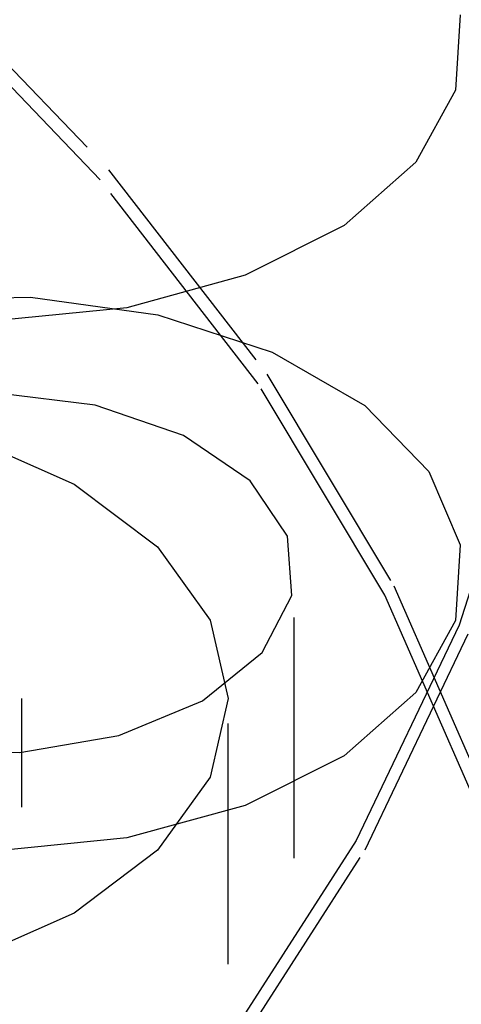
# Model space of a CAD drawing. Header units: inches. Extents: x 1907 to 2452, y -210 to -54.
# Tile 349 of 656: x 1994.128 to 1994.312, y -191.382 to -190.972. Entities that reach past the tile are written whole.
import ezdxf

# ---------------------------------------------------------------- set-up
doc = ezdxf.new("R2010")
doc.units = ezdxf.units.IN
doc.header["$LTSCALE"] = 0.5
doc.header["$MEASUREMENT"] = 0
doc.linetypes.add('HIDDEN', pattern=[0.225, 0.15, -0.075])
doc.layers.add('SID-M-H', color=4, linetype='HIDDEN')

msp = doc.modelspace()

# ---------------------------------------------------------------- linework, layer by layer
at = {"layer": 'SID-M-H'}
for p, q in [((1994.0872, -190.9533), (1994.16535, -191.03478)), ((1994.16186, -191.03897), (1994.08387, -190.95766)), ((1994.3114, -190.97033), (1994.30954, -191.00175)), ((1994.30954, -191.00175), (1994.29306, -191.03172)), ((1994.29306, -191.03172), (1994.26319, -191.05802)), ((1994.16535, -191.03478), (1994.23108, -191.11983)), ((1994.22744, -191.12385), (1994.16186, -191.03897)), ((1994.26319, -191.05802), (1994.22214, -191.07868)), ((1994.22214, -191.07868), (1994.17295, -191.09218)), ((1994.07847, -191.08882), (1994.1329, -191.08775)), ((1994.1329, -191.08775), (1994.18582, -191.09519)), ((1994.17295, -191.09218), (1994.11928, -191.09753)), ((1994.18582, -191.09519), (1994.2333, -191.11061)), ((1994.2333, -191.11061), (1994.27181, -191.13284)), ((1994.23108, -191.11983), (1994.28389, -191.20784)), ((1994.28015, -191.21167), (1994.22744, -191.12385)), ((1994.15971, -191.13269), (1994.11782, -191.12762)), ((1994.19647, -191.14534), (1994.15971, -191.13269)), ((1994.27181, -191.13284), (1994.2985, -191.16025)), ((1994.34027, -191.13272), (1994.31099, -191.22411)), ((1994.10575, -191.14548), (1994.151, -191.16552)), ((1994.22413, -191.16419), (1994.19647, -191.14534)), ((1994.2985, -191.16025), (1994.3114, -191.1908)), ((1994.151, -191.16552), (1994.18572, -191.19165)), ((1994.23968, -191.1872), (1994.22413, -191.16419)), ((1994.24145, -191.21189), (1994.23968, -191.1872)), ((1994.18572, -191.19165), (1994.20755, -191.22207)), ((1994.3114, -191.1908), (1994.30954, -191.22222)), ((1994.24245, -191.52105), (1994.24245, -191.2026)), ((1994.28389, -191.20784), (1994.32341, -191.29814)), ((1994.22924, -191.23556), (1994.24145, -191.21189)), ((1994.31959, -191.30178), (1994.28015, -191.21167)), ((1994.20755, -191.22207), (1994.215, -191.25471)), ((1994.31099, -191.22411), (1994.26821, -191.31371)), ((1994.30954, -191.22222), (1994.29306, -191.25219)), ((1994.27192, -191.31759), (1994.3148, -191.22781)), ((1994.20437, -191.25567), (1994.22924, -191.23556)), ((1994.29306, -191.25219), (1994.26319, -191.27848)), ((1994.12931, -192.29989), (1994.12931, -191.25471)), ((1994.16954, -191.27002), (1994.20437, -191.25567)), ((1994.215, -191.25471), (1994.20755, -191.28736)), ((1994.215, -191.96511), (1994.215, -191.25471)), ((1994.12853, -191.27707), (1994.16954, -191.27002)), ((1994.08577, -191.27605), (1994.12853, -191.27707)), ((1994.26319, -191.27848), (1994.22214, -191.29915)), ((1994.20755, -191.28736), (1994.18572, -191.31778)), ((1994.22214, -191.29915), (1994.17295, -191.31265)), ((1994.17295, -191.31265), (1994.11928, -191.31799)), ((1994.26821, -191.31371), (1994.21224, -191.40086)), ((1994.18572, -191.31778), (1994.151, -191.34391)), ((1994.21584, -191.40492), (1994.27192, -191.31759)), ((1994.151, -191.34391), (1994.10575, -191.36395))]:
    msp.add_line(p, q, dxfattribs=at)

doc.saveas('drawing.dxf')
